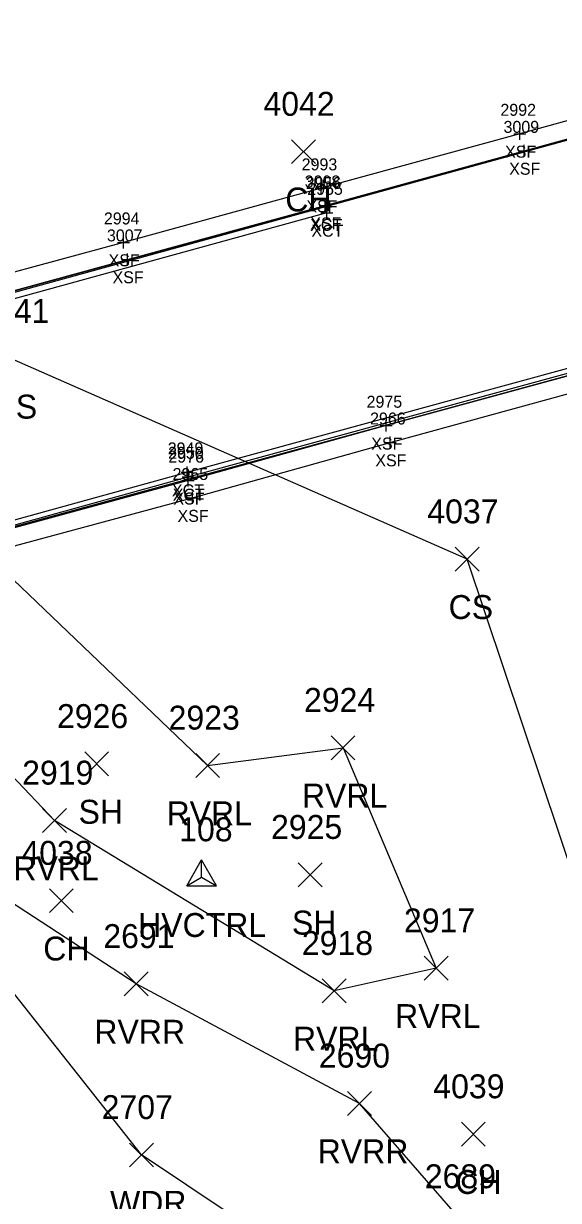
# Model space of a CAD drawing. Extents: x 1482574 to 1485769, y 580696 to 595649.
# Drawn here: x 1484523.6 to 1484568.3, y 582696.2 to 582794.6 of the extents above; entities that cross this region are included whole.
import ezdxf

# ---------------------------------------------------------------- set-up
doc = ezdxf.new("R2010")
doc.units = 0
for name, color, linetype in [('B_A', 7, 'Continuous'), ('B_I', 7, 'Continuous'), ('B_TIC', 7, 'Continuous'), ('BDC', 7, 'Continuous'), ('BDEFAULT', 7, 'Continuous'), ('BR', 7, 'Continuous'), ('C_A', 7, 'Continuous'), ('C_I', 7, 'Continuous'), ('CPSM', 7, 'Continuous'), ('L_A', 7, 'Continuous'), ('L_I', 7, 'Continuous'), ('L_TIC', 7, 'Continuous'), ('LAWA', 7, 'Continuous'), ('LAWE', 7, 'Continuous'), ('LELB', 7, 'Continuous')]:
    doc.layers.add(name, color=color, linetype=linetype)

msp = doc.modelspace()

# ---------------------------------------------------------------- linework, layer by layer
at = {"layer": 'B_TIC'}
for p, q in [((1484565.075, 582785.357), (1484565.151, 582785.357)), ((1484565.42, 582783.93), (1484565.496, 582783.93)), ((1484548.464, 582780.796), (1484548.54, 582780.796)), ((1484548.796, 582779.366), (1484548.872, 582779.366)), ((1484548.829, 582779.238), (1484548.905, 582779.238)), ((1484548.93, 582778.749), (1484549.006, 582778.749)), ((1484531.936, 582776.275), (1484532.012, 582776.275)), ((1484532.267, 582774.855), (1484532.343, 582774.855)), ((1484553.891, 582760.947), (1484553.967, 582760.947)), ((1484554.232, 582759.546), (1484554.308, 582759.546)), ((1484537.273, 582757.046), (1484537.349, 582757.046)), ((1484537.342, 582756.676), (1484537.418, 582756.676)), ((1484537.352, 582756.354), (1484537.428, 582756.354)), ((1484537.7, 582754.904), (1484537.776, 582754.904))]:
    msp.add_line(p, q, dxfattribs=at)
for points in [[(1484564.572, 582785.357), (1484565.572, 582785.357)], [(1484565.072, 582784.857), (1484565.072, 582785.857)], [(1484565.417, 582783.43), (1484565.417, 582784.43)], [(1484564.917, 582783.93), (1484565.917, 582783.93)], [(1484547.961, 582780.796), (1484548.961, 582780.796)], [(1484548.461, 582780.296), (1484548.461, 582781.296)], [(1484548.793, 582778.866), (1484548.793, 582779.866)], [(1484548.826, 582778.738), (1484548.826, 582779.738)], [(1484548.293, 582779.366), (1484549.293, 582779.366)], [(1484548.326, 582779.238), (1484549.326, 582779.238)], [(1484548.427, 582778.749), (1484549.427, 582778.749)], [(1484548.927, 582778.249), (1484548.927, 582779.249)], [(1484531.933, 582775.775), (1484531.933, 582776.775)], [(1484531.433, 582776.275), (1484532.433, 582776.275)], [(1484531.764, 582774.855), (1484532.764, 582774.855)], [(1484532.264, 582774.355), (1484532.264, 582775.355)], [(1484553.388, 582760.947), (1484554.388, 582760.947)], [(1484553.888, 582760.447), (1484553.888, 582761.447)], [(1484554.229, 582759.046), (1484554.229, 582760.046)], [(1484553.729, 582759.546), (1484554.729, 582759.546)], [(1484536.77, 582757.046), (1484537.77, 582757.046)], [(1484537.27, 582756.546), (1484537.27, 582757.546)], [(1484537.339, 582756.176), (1484537.339, 582757.176)], [(1484537.349, 582755.854), (1484537.349, 582756.854)], [(1484536.839, 582756.676), (1484537.839, 582756.676)], [(1484536.849, 582756.354), (1484537.849, 582756.354)], [(1484537.197, 582754.904), (1484538.197, 582754.904)], [(1484537.697, 582754.404), (1484537.697, 582755.404)]]:
    msp.add_lwpolyline(points, dxfattribs=at)
at = {"layer": 'BDC'}
for points in [[(1484592.634, 582791.308), (1484548.826, 582779.238), (1484489.436, 582762.893)], [(1484548.927, 582778.749), (1484489.567, 582762.407)], [(1484493.885, 582745.085), (1484537.27, 582757.046), (1484596.414, 582773.231)], [(1484493.888, 582744.619), (1484537.339, 582756.676), (1484596.608, 582772.876)]]:
    msp.add_lwpolyline(points, dxfattribs=at)
at = {"layer": 'BDEFAULT'}
for points in [[(1484590.394, 582792.01), (1484589.537, 582791.781), (1484589.426, 582792.01), (1484587.484, 582791.485), (1484581.716, 582789.947), (1484565.072, 582785.357), (1484548.461, 582780.796), (1484531.933, 582776.275), (1484515.276, 582771.751), (1484498.622, 582767.158), (1484492.802, 582765.554), (1484490.856, 582765.032), (1484490.899, 582764.779), (1484490.017, 582764.55), (1484490.233, 582763.611), (1484491.276, 582763.959), (1484491.29, 582763.69), (1484499.003, 582765.767)], [(1484493.33, 582763.969), (1484499.003, 582765.767), (1484515.666, 582770.298), (1484532.264, 582774.855), (1484548.793, 582779.366), (1484565.417, 582783.93), (1484582.126, 582788.526), (1484587.979, 582790.17), (1484589.852, 582790.629), (1484589.783, 582790.872), (1484590.692, 582791.016)], [(1484594.925, 582771.977), (1484593.186, 582771.489), (1484587.136, 582769.989), (1484570.476, 582765.465), (1484553.888, 582760.947), (1484537.349, 582756.354), (1484520.751, 582751.85), (1484504.101, 582747.352), (1484498.271, 582745.58), (1484496.283, 582745.088), (1484496.339, 582744.953), (1484495.446, 582744.819)], [(1484495.712, 582743.736), (1484496.595, 582743.989), (1484496.683, 582743.746), (1484498.619, 582744.297), (1484504.377, 582745.915), (1484521.053, 582750.416), (1484537.697, 582754.904), (1484554.229, 582759.546), (1484570.886, 582764.1), (1484587.523, 582768.661), (1484593.32, 582770.216), (1484595.239, 582770.757)]]:
    msp.add_lwpolyline(points, dxfattribs=at)
at = {"layer": 'BR'}
for points in [[(1484490.998, 582763.51), (1484590.144, 582790.665)], [(1484595.197, 582772.25), (1484495.968, 582745.173)]]:
    msp.add_lwpolyline(points, dxfattribs=at)
at = {"layer": 'CPSM'}
for p, q in [((1484537.221, 582722.471), (1484538.471, 582724.636)), ((1484539.721, 582722.471), (1484538.471, 582724.636)), ((1484538.471, 582723.192), (1484538.471, 582724.636)), ((1484537.221, 582722.471), (1484538.471, 582723.192)), ((1484537.221, 582722.471), (1484539.721, 582722.471)), ((1484538.471, 582723.192), (1484538.471, 582723.192)), ((1484538.471, 582723.192), (1484539.721, 582722.471))]:
    msp.add_line(p, q, dxfattribs=at)
at = {"layer": 'L_TIC'}
for points in [[(1484545.978, 582782.857), (1484547.978, 582784.857)], [(1484547.978, 582782.857), (1484545.978, 582784.857)], [(1484559.673, 582748.779), (1484561.673, 582750.779)], [(1484561.673, 582748.779), (1484559.673, 582750.779)], [(1484549.289, 582733.015), (1484551.289, 582735.015)], [(1484551.289, 582733.015), (1484549.289, 582735.015)], [(1484528.698, 582731.66), (1484530.698, 582733.66)], [(1484530.698, 582731.66), (1484528.698, 582733.66)], [(1484537.973, 582731.532), (1484539.973, 582733.532)], [(1484539.973, 582731.532), (1484537.973, 582733.532)], [(1484525.171, 582726.932), (1484527.171, 582728.932)], [(1484527.171, 582726.932), (1484525.171, 582728.932)], [(1484546.533, 582722.392), (1484548.533, 582724.392)], [(1484548.533, 582722.392), (1484546.533, 582724.392)], [(1484525.746, 582720.226), (1484527.746, 582722.226)], [(1484527.746, 582720.226), (1484525.746, 582722.226)], [(1484557.074, 582714.573), (1484559.074, 582716.573)], [(1484559.074, 582714.573), (1484557.074, 582716.573)], [(1484531.995, 582713.264), (1484533.995, 582715.264)], [(1484533.995, 582713.264), (1484531.995, 582715.264)], [(1484548.541, 582712.684), (1484550.541, 582714.684)], [(1484550.541, 582712.684), (1484548.541, 582714.684)], [(1484550.66, 582703.268), (1484552.66, 582705.268)], [(1484552.66, 582703.268), (1484550.66, 582705.268)], [(1484560.178, 582700.702), (1484562.178, 582702.702)], [(1484562.178, 582700.702), (1484560.178, 582702.702)], [(1484532.455, 582698.963), (1484534.455, 582700.963)], [(1484534.455, 582698.963), (1484532.455, 582700.963)]]:
    msp.add_lwpolyline(points, dxfattribs=at)
at = {"layer": 'LAWA'}
msp.add_lwpolyline([(1484717.191, 582518.205), (1484682.766, 582547.965), (1484635.846, 582616.61), (1484614.613, 582638.697), (1484590.348, 582654.143), (1484563.586, 582679.793), (1484533.455, 582699.963), (1484517.054, 582720.695)], dxfattribs=at)
at = {"layer": 'LAWE'}
for points in [[(1484560.436, 582694.182), (1484551.66, 582704.268), (1484532.995, 582714.264), (1484519.091, 582723.333), (1484502.779, 582740.554), (1484501.385, 582743.713), (1484497.277, 582758.188), (1484502.966, 582768.086), (1484494.492, 582784.097), (1484487.484, 582783.172), (1484467.828, 582796.594)], [(1484558.074, 582715.573), (1484549.541, 582713.684), (1484526.171, 582727.932), (1484511.759, 582743.106), (1484507.832, 582749.474), (1484514.249, 582756.177), (1484538.973, 582732.532), (1484550.289, 582734.015)], [(1484550.289, 582734.015), (1484558.074, 582715.573)]]:
    msp.add_lwpolyline(points, dxfattribs=at)
at = {"layer": 'LELB'}
msp.add_lwpolyline([(1484934.852, 582318.202), (1484920.856, 582352.283), (1484899.848, 582388.038), (1484878.428, 582421.558), (1484837.342, 582438.638), (1484810.088, 582466.844), (1484787.014, 582495.344), (1484738.451, 582543.609), (1484700.495, 582575.433), (1484669.737, 582613.454), (1484643.107, 582644.143), (1484614.76, 582674.753), (1484580.797, 582689.675), (1484560.673, 582749.779), (1484522.569, 582766.538), (1484495.706, 582790.583), (1484464.853, 582810.97), (1484442.195, 582833.828)], dxfattribs=at)

# ---------------------------------------------------------------- texts
at = {"layer": 'B_A'}
for s, p in [('XSF', (1484563.832, 582783.357)), ('XSF', (1484564.177, 582781.93)), ('XSF', (1484547.221, 582778.796)), ('XCT', (1484547.546, 582777.238)), ('XSF', (1484547.553, 582777.366)), ('XCT', (1484547.647, 582776.749)), ('XSF', (1484530.693, 582774.275)), ('XSF', (1484531.024, 582772.855)), ('XSF', (1484552.648, 582758.947)), ('XSF', (1484552.989, 582757.546)), ('XCT', (1484535.99, 582755.046)), ('XCT', (1484536.059, 582754.676)), ('XSF', (1484536.109, 582754.354)), ('XSF', (1484536.457, 582752.904))]:
    msp.add_text(s, height=1, dxfattribs=at).set_placement(p)
at = {"layer": 'B_I'}
for s, p in [('2992', (1484563.442, 582786.857)), ('3009', (1484563.704, 582785.43)), ('2993', (1484546.831, 582782.296)), ('3008', (1484547.084, 582780.866)), ('2956', (1484547.169, 582780.738)), ('2955', (1484547.297, 582780.249)), ('2994', (1484530.303, 582777.775)), ('3007', (1484530.555, 582776.355)), ('2975', (1484552.258, 582762.447)), ('2966', (1484552.548, 582761.046)), ('2949', (1484535.636, 582758.546)), ('2950', (1484535.666, 582758.176)), ('2976', (1484535.692, 582757.854)), ('2965', (1484536.043, 582756.404))]:
    msp.add_text(s, height=1, dxfattribs=at).set_placement(p)
at = {"layer": 'C_A'}
msp.add_text('HVCTRL', height=2, dxfattribs=at).set_placement((1484533.164, 582718.192))
at = {"layer": 'C_I'}
msp.add_text('108', height=2, dxfattribs=at).set_placement((1484536.597, 582726.192))
at = {"layer": 'L_A'}
for s, p in [('CH', (1484545.466, 582778.857)), ('CS', (1484521.01, 582761.538)), ('CS', (1484559.114, 582744.779)), ('RVRL', (1484546.856, 582729.015)), ('SH', (1484528.186, 582727.66)), ('RVRL', (1484535.54, 582727.532)), ('RVRL', (1484522.738, 582722.932)), ('SH', (1484546.021, 582718.392)), ('CH', (1484525.234, 582716.226)), ('RVRL', (1484554.641, 582710.573)), ('RVRR', (1484529.507, 582709.264)), ('RVRL', (1484546.108, 582708.684)), ('RVRR', (1484548.172, 582699.268)), ('CH', (1484559.666, 582696.702)), ('WDR', (1484530.817, 582694.963))]:
    msp.add_text(s, height=2, dxfattribs=at).set_placement(p)
at = {"layer": 'L_I'}
for s, p in [('4042', (1484543.639, 582786.857)), ('4041', (1484519.797, 582769.538)), ('4037', (1484557.334, 582752.779)), ('2924', (1484547.029, 582737.015)), ('2926', (1484526.383, 582735.66)), ('2923', (1484535.713, 582735.532)), ('2919', (1484523.47, 582730.932)), ('2925', (1484544.273, 582726.392)), ('4038', (1484523.407, 582724.226)), ('2917', (1484555.381, 582718.573)), ('2691', (1484530.255, 582717.264)), ('2918', (1484546.848, 582716.684)), ('2690', (1484548.266, 582707.268)), ('4039', (1484557.832, 582704.702)), ('2707', (1484530.116, 582702.963)), ('2689', (1484557.121, 582697.182))]:
    msp.add_text(s, height=2, dxfattribs=at).set_placement(p)

doc.saveas('drawing.dxf')
